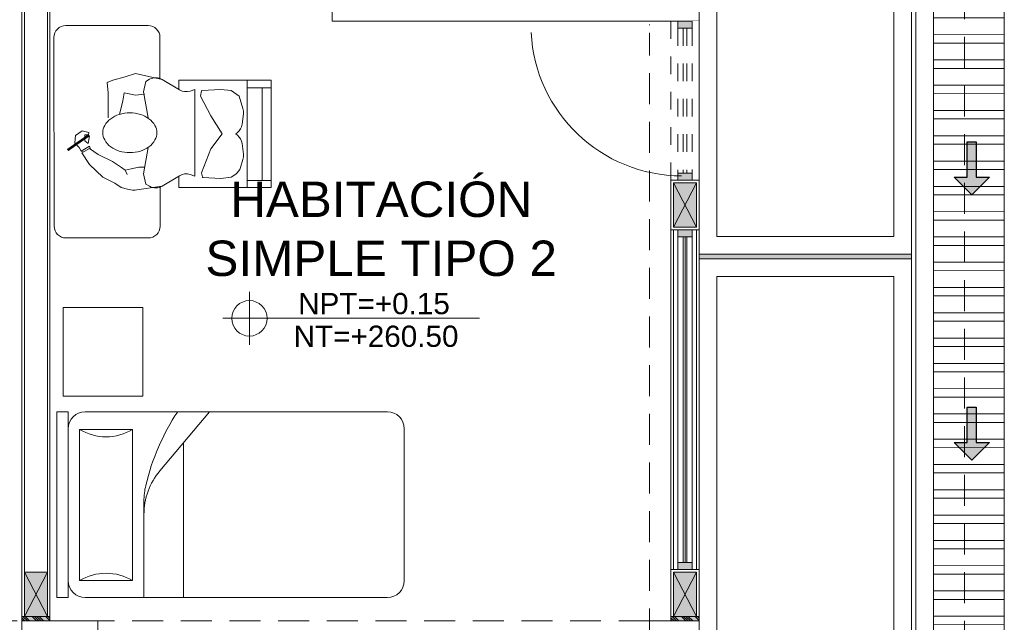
# Model space of a CAD drawing. Header units: millimetres. Extents: x -8931983 to 9630244, y 4 to 18563053.
# Tile 260 of 329: x 349152.67 to 349158.24, y 9282004.57 to 9282007.97. Entities that reach past the tile are written whole.
import ezdxf

# ---------------------------------------------------------------- set-up
doc = ezdxf.new("R2010")
doc.units = ezdxf.units.MM
doc.set_wipeout_variables(frame=1)
for name, pattern in [('01 nivel$0$HIDDEN2', [0.1875, 0.125, -0.0625]), ('CONTINUA', [0]), ('DASHED2', [0.375, 0.25, -0.125]), ('HIDDEN', [9.524999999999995, 6.349999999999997, -3.174999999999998])]:
    doc.linetypes.add(name, pattern=pattern)
for name, color, linetype, lineweight in [('.', 7, 'Continuous', 0), ('0_ CUNETAS', 151, 'Continuous', 5), ('0_PROYECCIONES 1', 1, 'DASHED2', 0), ('0_VANOS', 30, 'Continuous', 9), ('COLUMNETAS TOP', 253, 'Continuous', 0), ('CUNETAS', 5, 'Continuous', 0), ('G-ANNO-DIMS', 7, 'Continuous', 5), ('JUNTAS DE DILATACIÓN', 160, 'CONTINUA', 9), ('MURO', 133, 'Continuous', 15), ('Proyecciones 2', 251, 'HIDDEN', 5), ('TARRAJEO', 32, 'Continuous', 0), ('TEXTO AMBIENTES', 7, 'Continuous', 30), ('vereda', 254, 'Continuous', 5)]:
    doc.layers.add(name, color=color, linetype=linetype, lineweight=lineweight)
doc.layers.add('0_TEXTURA PISOS', color=252, linetype='Continuous', lineweight=0, true_color=0x8c8c8c)
doc.layers.add('LMOBILIARIO', color=252, linetype='Continuous', lineweight=5, true_color=0x898989)
doc.styles.add('Arial_1', font='arial.ttf', dxfattribs={"height": 0.15})

# ---------------------------------------------------------------- blocks, each defined once
blk = doc.blocks.new('*U3833')
at = {"layer": '.', "lineweight": 30}
h = blk.add_hatch(color=1, dxfattribs=at)
h.dxf.hatch_style = 1
h.paths.add_polyline_path([(-0.0249999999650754, -0.0500000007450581), (-0.0999999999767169, -0.0500000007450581), (0, -0.150000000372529), (0.1000000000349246, -0.0500000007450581), (0.0250000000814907, -0.0500000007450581), (0.0250000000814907, 0.1499999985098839), (-0.0249999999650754, 0.1499999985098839)])
at = {"layer": '0_ CUNETAS', "color": 1, "lineweight": 30}
blk.add_lwpolyline([(-0.099999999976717, -0.0500000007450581), (-0.0249999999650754, -0.0500000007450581), (-0.0249999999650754, 0.1499999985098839), (0.0250000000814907, 0.1499999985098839), (0.0250000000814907, -0.0500000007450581), (0.1000000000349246, -0.0500000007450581), (0, -0.150000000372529)], close=True, dxfattribs=at)
blk = doc.blocks.new('*U3824')
at = {"layer": '0_ CUNETAS', "color": 0, "linetype": 'ByBlock', "lineweight": -2, "transparency": 16777216}
for p in [(1.1e-15, 18), (1e-15, 16.5)]:
    blk.add_blockref('*U3833', p, dxfattribs=at)
blk = doc.blocks.new('red drenaje')
at = {"layer": '0_ CUNETAS', "lineweight": 0}
h = blk.add_hatch(dxfattribs=at)
h.set_pattern_fill('ANSI32', color=256, scale=0.015, angle=135)
h.set_pattern_definition([(180, (7.304970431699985, 111.0331056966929), (0, -0.142875), []), (180, (7.257345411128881, 111.080730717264), (0, -0.142875), [])])
h.paths.add_polyline_path([(7.204970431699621, 110.9230318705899), (6.804970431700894, 110.9230318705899), (6.804970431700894, 73.49303185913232), (7.204970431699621, 73.49303185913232)])
for p, q in [((6.704970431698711, 111.0230318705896), (6.70497043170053, 73.49303185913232, -8.3450686e-09)), ((6.804970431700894, 110.9230318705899), (6.804970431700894, 73.90310567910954)), ((7.204970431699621, 110.9230318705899), (7.204970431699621, 73.90310567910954))]:
    blk.add_line(p, q, dxfattribs=at)
blk.add_lwpolyline([(6.804970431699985, 110.9230318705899), (7.204970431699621, 110.9230318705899), (7.204970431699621, 73.49303185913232), (6.804970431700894, 73.49303185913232), (6.804970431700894, 110.9230318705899)], dxfattribs=at)
blk.add_blockref('*U3824', (7.020700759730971, 71.13073732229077), dxfattribs=at)
blk = doc.blocks.new('columnas 2do bloque')
at = {"layer": 'TARRAJEO'}
for points, elevation in [([(-3.829999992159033, -23.25000000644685), (-3.399999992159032, -23.25000000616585), (-3.399999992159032, -23.53000000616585), (-3.829999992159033, -23.53000000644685)], 2.6072939e-09), ([(-0.2800000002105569, -23.68000000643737), (-0.2799999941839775, -23.25000000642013), (5.8160226e-09, -23.25000000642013), (-2.105569e-10, -23.68000000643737)], 3.3896868e-09)]:
    blk.add_lwpolyline(points, close=True, dxfattribs=dict(at, elevation=elevation))
blk = doc.blocks.new('*U1060')
at = {"linetype": 'Continuous', "lineweight": 0, "true_color": 0xbebebe}
for points in [[(3037.252435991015, 1360.543106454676), (3037.212435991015, 1360.543106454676), (3037.212435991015, 1360.463106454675), (3037.252435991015, 1360.463106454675)], [(3039.132360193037, 1360.543106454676), (3039.092360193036, 1360.543106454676), (3039.092360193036, 1360.463106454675), (3039.132360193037, 1360.463106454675)]]:
    blk.add_hatch(color=9, dxfattribs=at).paths.add_polyline_path(points)
at = {"layer": '0_VANOS', "linetype": 'Continuous'}
for p, q in [((3037.252435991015, 1360.513106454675), (3039.092360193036, 1360.513106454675)), ((3037.252435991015, 1360.503106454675), (3039.092360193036, 1360.503106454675)), ((3037.252435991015, 1360.493106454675), (3039.092360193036, 1360.493106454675))]:
    blk.add_line(p, q, dxfattribs=at)
for points in [[(3037.212435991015, 1360.543106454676), (3037.212435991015, 1360.463106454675), (3037.252435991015, 1360.463106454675), (3037.252435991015, 1360.543106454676)], [(3037.252435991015, 1360.543106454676), (3039.092360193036, 1360.543106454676), (3039.092360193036, 1360.463106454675), (3037.252435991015, 1360.463106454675)], [(3039.092360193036, 1360.543106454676), (3039.092360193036, 1360.463106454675), (3039.132360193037, 1360.463106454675), (3039.132360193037, 1360.543106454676)]]:
    blk.add_lwpolyline(points, close=True, dxfattribs=at)
blk = doc.blocks.new('Cotas de elevación - M_Cota de elevación - Destino rellenado-517392-Nivel 1')
at = {"layer": 'G-ANNO-DIMS'}
for p, q in [((0, -0.0015), (0, 0.0015)), ((-0.0015, 0), (0.013, 0))]:
    blk.add_line(p, q, dxfattribs=at)
blk.add_circle((0, 0), 0.001, dxfattribs=at)
blk = doc.blocks.new('escritorio dormitorios')
at = {"layer": 'LMOBILIARIO', "linetype": 'ByBlock', "lineweight": 0}
for p, q in [((-0.6719566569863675, 0.4277131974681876, -11.93087791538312), (0.394994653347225, 0.4286747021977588, -80.12250241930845)), ((-0.7384933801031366, -0.1047885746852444, -80.12250241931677), (-0.7384933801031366, 0.3611764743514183, -80.12250241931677)), ((0.4615313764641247, 0.3621379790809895, -148.3141269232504), (0.4615313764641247, -0.1038270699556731, -148.3141269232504)), ((0.4010044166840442, -0.1700918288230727, -167.5125519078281), (0.1628920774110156, -0.1700918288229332, -167.5125519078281))]:
    blk.add_line(p, q, dxfattribs=at)
at = {"layer": 'LMOBILIARIO', "lineweight": 0}
for p, q in [((-0.3951270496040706, 0.1532118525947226), (-0.323329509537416, 0.228572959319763)), ((-0.323329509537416, 0.228572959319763), (-0.2575105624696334, 0.2716321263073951)), ((-0.2335659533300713, 0.2273609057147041), (-0.2670690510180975, 0.1783140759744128)), ((-0.2575105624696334, 0.2716321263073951), (-0.2335659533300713, 0.2273609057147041)), ((-0.253918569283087, 0.2632566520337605), (-0.2491332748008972, 0.2752198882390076)), ((-0.2491332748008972, 0.2752198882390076), (-0.2192040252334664, 0.2285548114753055)), ((-0.2192040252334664, 0.2285548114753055), (-0.2359585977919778, 0.2213792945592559)), ((-0.2670690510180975, 0.1783140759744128), (-0.3065507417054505, 0.0969653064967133)), ((-0.4298234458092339, 0.0838263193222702), (-0.3951270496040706, 0.1532118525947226)), ((-0.3065507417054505, 0.0969653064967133), (-0.3400538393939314, 0.0479184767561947)), ((-0.3556090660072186, 0.0263858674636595), (-0.3807409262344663, 0.0156225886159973)), ((-0.3400538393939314, 0.0479184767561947), (-0.3556090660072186, 0.0263858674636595)), ((-0.4454623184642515, -0.1834959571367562), (-0.4690877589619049, -0.0268372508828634)), ((-0.4466528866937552, -0.1120601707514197), (-0.4344691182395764, -0.0901404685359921)), ((-0.4344691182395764, -0.0901404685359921), (-0.3764582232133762, -0.0772556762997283)), ((-0.3764582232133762, -0.0772556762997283), (-0.2282081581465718, -0.1030252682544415)), ((0.0876289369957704, -0.0772556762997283), (-0.060621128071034, -0.1030252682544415)), ((0.1456398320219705, -0.0901404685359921), (0.0876289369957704, -0.0772556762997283)), ((0.1578236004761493, -0.1120601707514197), (0.1456398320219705, -0.0901404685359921)), ((-0.3869226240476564, -0.281012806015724), (-0.4454623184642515, -0.1834959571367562)), ((0.0980933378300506, -0.281012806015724), (0.1566330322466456, -0.1834959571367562)), ((-0.4538060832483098, -0.2769700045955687), (-0.4538060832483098, -0.7988042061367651)), ((-0.3893495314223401, -0.2769700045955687), (-0.4538060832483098, -0.2769700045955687)), ((0.1520854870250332, -0.2769700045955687), (0.100520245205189, -0.2769700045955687)), ((0.1520854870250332, -0.7988042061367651), (0.1520854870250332, -0.2769700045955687)), ((-0.3893495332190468, -0.3671635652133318), (-0.3804069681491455, -0.3403494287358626)), ((0.1005202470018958, -0.3671635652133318), (-0.3893495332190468, -0.3671635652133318)), ((-0.3893495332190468, -0.3671635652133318), (0.1005202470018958, -0.3671635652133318)), ((0.1005202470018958, -0.3671635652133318), (0.0915776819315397, -0.3403494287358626)), ((-0.396229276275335, -0.4131937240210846), (-0.4022408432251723, -0.5153387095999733)), ((-0.393979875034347, -0.4106089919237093), (-0.3700125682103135, -0.4058179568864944)), ((-0.3700125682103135, -0.4058179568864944), (-0.2346538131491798, -0.4573571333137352)), ((-0.0477298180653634, -0.4573571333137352), (0.061846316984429, -0.3993755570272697)), ((0.061846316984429, -0.3993755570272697), (0.0919523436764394, -0.4053937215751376)), ((0.0942017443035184, -0.4079784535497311), (0.1005202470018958, -0.5153387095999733)), ((-0.2346538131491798, -0.4573571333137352), (-0.1508602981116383, -0.521781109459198)), ((-0.1508602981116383, -0.521781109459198), (-0.0477298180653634, -0.4573571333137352)), ((-0.4022408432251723, -0.5153387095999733), (-0.3957951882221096, -0.573320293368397)), ((0.1005202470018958, -0.5153387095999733), (0.0940745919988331, -0.573320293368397)), ((-0.3957951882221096, -0.573320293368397), (-0.3775999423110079, -0.5987807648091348)), ((-0.1585240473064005, -0.6086647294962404), (-0.1508602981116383, -0.5990898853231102)), ((-0.143196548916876, -0.6086647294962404), (-0.1508602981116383, -0.5990898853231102)), ((0.0940745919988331, -0.573320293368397), (0.061846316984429, -0.6184170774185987)), ((-0.4538060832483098, -0.6635138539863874), (0.1520854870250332, -0.6635138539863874)), ((-0.4143083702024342, -0.6635138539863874), (-0.4143083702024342, -0.7988042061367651)), ((-0.3404979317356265, -0.6255116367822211), (-0.2944137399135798, -0.6396842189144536)), ((-0.2645745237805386, -0.6422877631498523), (-0.2054146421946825, -0.634896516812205)), ((-0.0371460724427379, -0.6422877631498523), (-0.096305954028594, -0.634896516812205)), ((0.061846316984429, -0.6184170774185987), (-0.0073068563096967, -0.6396842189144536)), ((0.1105779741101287, -0.6635138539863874), (0.1105779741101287, -0.7988042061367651)), ((-0.4143083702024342, -0.7472650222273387), (0.1105779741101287, -0.7472650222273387)), ((-0.4538060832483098, -0.7988042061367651), (0.1520854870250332, -0.7988042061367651))]:
    blk.add_line(p, q, dxfattribs=at)
at = {"layer": 'LMOBILIARIO', "lineweight": 0, "const_width": 0.0140192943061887}
blk.add_lwpolyline([(-0.1571195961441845, 0.2297280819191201), (-0.2425651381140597, 0.3520430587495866)], dxfattribs=at)
at = {"layer": 'LMOBILIARIO', "lineweight": 0}
for points in [[(-0.2491332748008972, 0.2752198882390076), (-0.2266272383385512, 0.2869100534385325), (-0.2005696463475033, 0.310062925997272), (-0.1600287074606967, 0.3064375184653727), (-0.1325128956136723, 0.2702492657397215), (-0.1433653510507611, 0.232620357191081), (-0.1556723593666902, 0.2333461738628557), (-0.1556760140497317, 0.2543325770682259), (-0.1889771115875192, 0.2550620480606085), (-0.2049003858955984, 0.2362494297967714), (-0.1621867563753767, 0.2275579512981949)], [(0.1566330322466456, -0.1834959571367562), (0.1907594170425, -0.032158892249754), (0.1714224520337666, 0.0258226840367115), (0.1520854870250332, 0.096689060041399), (0.1391941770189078, 0.1289010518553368), (0.0811832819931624, 0.1224586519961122), (0.0231723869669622, 0.1224586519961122), (-0.060621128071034, 0.1224586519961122)], [(-0.4298234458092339, 0.0838263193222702), (-0.4532489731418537, 0.0486647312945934), (-0.4638081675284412, 0.0134852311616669), (-0.4690877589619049, -0.0146583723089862), (-0.4690877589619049, -0.0304891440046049)], [(-0.0412841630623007, 0.0580346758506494), (0.0360636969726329, 0.0387074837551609), (0.0811832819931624, 0.0322650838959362), (0.068291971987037, -0.032158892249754), (0.0747376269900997, -0.0836980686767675)], [(-0.3556090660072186, 0.0263858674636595), (-0.3476571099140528, -0.0076224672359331), (-0.3388577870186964, -0.0515968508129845), (-0.3388577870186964, -0.0832584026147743)]]:
    blk.add_lwpolyline(points, dxfattribs=at)
blk.add_lwpolyline([(-0.2563615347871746, 0, 0.0740504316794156), (-0.2473756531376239, -0.060341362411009, 0.0848007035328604), (-0.2234530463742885, -0.10804206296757, 0.1063356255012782), (-0.1850926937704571, -0.1420183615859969, 0.1289554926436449), (-0.1440049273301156, -0.1527945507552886, 0.1289554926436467), (-0.1029171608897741, -0.1420183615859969, 0.1063356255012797), (-0.0645568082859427, -0.10804206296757, 0.0848007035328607), (-0.0406342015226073, -0.060341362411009, 0.0740504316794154), (-0.0316483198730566, 0, 0.0740504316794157), (-0.0406342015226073, 0.0603413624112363, 0.0848007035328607), (-0.0645568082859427, 0.10804206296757, 0.1063356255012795), (-0.1029171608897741, 0.1420183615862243, 0.1289554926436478), (-0.1440049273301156, 0.152794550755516, 0.1289554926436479), (-0.1850926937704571, 0.1420183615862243, 0.106335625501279), (-0.2234530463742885, 0.10804206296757, 0.0848007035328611), (-0.2473756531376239, 0.0603413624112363, 0.0740504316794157)], format="xyb", close=True, dxfattribs=at)
at = {"layer": 'LMOBILIARIO', "linetype": 'ByBlock', "lineweight": 0, "elevation": -80.12250241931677}
blk.add_lwpolyline([(-0.4512819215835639, -0.171325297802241), (-0.6719566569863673, -0.171325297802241, -0.4142135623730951), (-0.7384933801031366, -0.1047885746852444)], format="xyb", dxfattribs=at)
at = {"layer": 'LMOBILIARIO', "linetype": 'ByBlock', "lineweight": 0}
for centre, start, end in [((-0.6719566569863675, 0.3611764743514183, -11.93087791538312), 90, 180.0000000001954), ((0.3949946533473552, 0.3621379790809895, -80.12250241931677), 359.9999999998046, 90), ((0.3949946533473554, -0.1038270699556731, -148.3141269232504), 270, 0)]:
    blk.add_arc(centre, 0.0665367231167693, start, end, dxfattribs=at)
at = {"layer": 'LMOBILIARIO', "lineweight": 0}
for centre, radius, start, end in [((-0.384246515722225, -0.1467479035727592), 0.0713988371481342, 150.9331010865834, 210.9765361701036), ((0.0954172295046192, -0.1467479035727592), 0.0713988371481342, 329.0234638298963, 29.06689891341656), ((-0.4481384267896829, -0.317760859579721), 0.0713988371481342, 341.556360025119, 30.97653617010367), ((0.159309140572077, -0.317760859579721), 0.0713988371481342, 149.0234638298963, 198.4436399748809), ((-0.3934302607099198, -0.4133584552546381), 0.0028038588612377, 101.3043551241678, 176.6318409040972), ((0.0914027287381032, -0.4081431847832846), 0.0028038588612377, 3.3681590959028, 78.695632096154), ((0.0914027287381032, -0.4081431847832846), 0.0028038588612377, 3.3681590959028, 78.695632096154), ((-0.3195102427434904, -0.557267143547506), 0.0713988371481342, 215.5513769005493, 252.9054138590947), ((-0.2142661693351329, -0.5640484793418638), 0.0713988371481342, 277.1214509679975, 321.3260597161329), ((-0.0874544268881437, -0.5640484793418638), 0.0713988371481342, 218.6739402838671, 262.8785490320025), ((-0.2734260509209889, -0.571439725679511), 0.0713988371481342, 252.9054138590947, 277.1214509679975), ((-0.0282945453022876, -0.571439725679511), 0.0713988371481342, 262.8785490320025, 287.0945861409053)]:
    blk.add_arc(centre, radius, start, end, dxfattribs=at)
blk = doc.blocks.new('CAMA DE PLAZA Y MEDIA')
at = {"layer": 'LMOBILIARIO', "linetype": 'ByBlock', "lineweight": 0}
for p, q in [((-2.463999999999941, -0.4739999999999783), (-2.463999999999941, 0.5760000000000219)), ((-2.40000000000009, 0.5760000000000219), (-2.463999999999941, 0.5760000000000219)), ((-2.40000000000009, -0.4739999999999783), (-2.40000000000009, 0.5760000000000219)), ((-2.304000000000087, 0.5760000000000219), (-0.5960000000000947, 0.5760000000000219)), ((-1.971999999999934, 0.5760000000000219), (-1.971999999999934, 0.0311116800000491)), ((-1.747999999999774, 0.5760000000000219), (-1.747999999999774, -0.2980000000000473)), ((-2.035999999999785, 0.4800000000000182), (-2.335999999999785, 0.4800000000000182)), ((-2.335999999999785, -0.3739999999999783), (-2.335999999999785, 0.4800000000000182)), ((-2.035999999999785, -0.3739999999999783), (-2.035999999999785, 0.4800000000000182)), ((-0.5000000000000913, 0.4800000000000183), (-0.500000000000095, -0.3779999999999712)), ((-1.600487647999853, -0.4739999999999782), (-1.881704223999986, -0.1401147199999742)), ((-2.335999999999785, -0.3739999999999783), (-2.035999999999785, -0.3739999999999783)), ((-2.40000000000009, -0.4739999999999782), (-2.463999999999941, -0.4739999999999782)), ((-0.596000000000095, -0.4739999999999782), (-2.304000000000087, -0.4739999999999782))]:
    blk.add_line(p, q, dxfattribs=at)
for centre, radius, start, end in [((-2.304000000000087, 0.4800000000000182), 0.096, 90, 180), ((-0.596000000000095, 0.4800000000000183), 0.096, 0, 90), ((-2.18600000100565, 0.7300000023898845), 0.2915475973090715, 239.0362431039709, 300.963756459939), ((-1.58799999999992, 0.1072591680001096), 0.384, 180, 220.1059299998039), ((-1.58799999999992, 0.0311116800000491), 0.384, 180, 193.3927959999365), ((-0.6947586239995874, 0.2437930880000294), 1.30221216, 193.3927959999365, 213.4501019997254), ((-2.186000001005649, -0.6240000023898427), 0.2915475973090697, 59.03624354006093, 120.9637568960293), ((-2.304000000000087, -0.3779999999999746), 0.096, 180, 270), ((-0.596000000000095, -0.3779999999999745), 0.096, 270, 0)]:
    blk.add_arc(centre, radius, start, end, dxfattribs=at)
blk = doc.blocks.new('*U1569')
for points in [[(0, -0.04999999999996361), (0.040000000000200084, -0.04999999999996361), (0.040000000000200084, 0.010000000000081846), (0.025000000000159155, 0.010000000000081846), (0.025000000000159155, 0.050000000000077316), (0, 0.050000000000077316)], [(0.8999999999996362, -0.0500000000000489), (0.8599999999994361, -0.0500000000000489), (0.8599999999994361, 0.00999999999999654), (0.874999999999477, 0.00999999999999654), (0.874999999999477, 0.04999999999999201), (0.8999999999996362, 0.04999999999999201)]]:
    blk.add_wipeout(points)
blk.add_wipeout([(0.024999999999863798, 0.04999999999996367), (0.024999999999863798, 0.8999999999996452), (0.06499999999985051, 0.8999999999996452), (0.06499999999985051, 0.049999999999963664)])
blk.add_arc((0.0215447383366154, 0.0476485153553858), 0.8534585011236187, 0.1578639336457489, 87.08142791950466)
blk = doc.blocks.new('*U1074')
at = {"linetype": 'Continuous', "true_color": 0xbebebe}
for points in [[(3032.131410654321, 1351.188780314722), (3032.131410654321, 1351.268780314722), (3032.171410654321, 1351.268780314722), (3032.171410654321, 1351.188780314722)], [(3032.99141065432, 1351.188780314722), (3032.99141065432, 1351.268780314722), (3033.03141065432, 1351.268780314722), (3033.03141065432, 1351.188780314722)]]:
    blk.add_hatch(color=9, dxfattribs=at).paths.add_polyline_path(points)
at = {"layer": '0_VANOS', "linetype": 'Continuous'}
for p, q in [((3032.131410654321, 1351.268780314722), (3032.171410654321, 1351.268780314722)), ((3032.131410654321, 1351.268780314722), (3032.131410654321, 1351.188780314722)), ((3032.171410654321, 1351.268780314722), (3032.171410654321, 1351.188780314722)), ((3032.99141065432, 1351.188780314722), (3032.99141065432, 1351.268780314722)), ((3032.99141065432, 1351.268780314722), (3033.03141065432, 1351.268780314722)), ((3033.03141065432, 1351.268780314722), (3033.03141065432, 1351.188780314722)), ((3032.171410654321, 1351.188780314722), (3032.131410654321, 1351.188780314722)), ((3033.03141065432, 1351.188780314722), (3032.99141065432, 1351.188780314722))]:
    blk.add_line(p, q, dxfattribs=at)
at = {"layer": '0_VANOS', "linetype": '01 nivel$0$HIDDEN2', "ltscale": 0.5}
for p, q in [((3032.170780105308, 1351.268780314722), (3032.990780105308, 1351.268780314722)), ((3032.171410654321, 1351.238780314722), (3032.99141065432, 1351.238780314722)), ((3032.171410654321, 1351.218780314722), (3032.99141065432, 1351.218780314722)), ((3032.171410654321, 1351.188780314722), (3032.99141065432, 1351.188780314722))]:
    blk.add_line(p, q, dxfattribs=at)
at = {"layer": '0_VANOS', "linetype": '01 nivel$0$HIDDEN2'}
blk.add_line((3032.99141065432, 1351.268780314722), (3033.03141065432, 1351.268780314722), dxfattribs=at)
blk = doc.blocks.new('BLOQUE EDF 07 PG')
at = {"layer": '.', "true_color": 0xadddf7, "transparency": 33554572}
h = blk.add_hatch(color=141, dxfattribs=at)
h.dxf.hatch_style = 1
h.paths.add_polyline_path([(-3.830030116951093, -23.24996172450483), (-3.830030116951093, -23.2249617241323), (-3.670030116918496, -23.2249617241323), (-3.670030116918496, -23.24996172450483)])
h = blk.add_hatch(color=141, dxfattribs=at)
h.dxf.hatch_style = 1
h.paths.add_polyline_path([(-0.1599999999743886, -23.25000000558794), (-0.1599999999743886, -23.22500000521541), (0, -23.22500000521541), (0, -23.25000000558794)])
at = {"layer": 'COLUMNETAS TOP', "true_color": 0xc0c0c0}
for points in [[(-0.014999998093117, -21.02500075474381), (-0.014999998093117, -20.77500075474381), (-0.1449999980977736, -20.77500075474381), (-0.1449999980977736, -21.02500075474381)], [(-3.815030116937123, -23.2249617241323), (-3.815030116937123, -22.9749617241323), (-3.685030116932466, -22.9749617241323), (-3.685030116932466, -23.2249617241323)], [(-0.0149999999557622, -23.22500000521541), (-0.0149999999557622, -22.97500000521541), (-0.1449999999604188, -22.97500000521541), (-0.1449999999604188, -23.22500000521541)]]:
    blk.add_hatch(color=9, dxfattribs=at).paths.add_polyline_path(points)
at = {"layer": 'JUNTAS DE DILATACIÓN'}
h = blk.add_hatch(dxfattribs=at)
h.set_pattern_fill('ANSI34', color=256, scale=0.0029, angle=90.09396363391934)
h.set_pattern_definition([(135.0939636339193, (1529.311864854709, -5610.1958312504), (-0.0389999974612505, -0.0391281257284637), []), (135.0939636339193, (1529.311843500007, -5610.182809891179), (-0.0389999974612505, -0.0391281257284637), []), (135.0939636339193, (1529.311822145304, -5610.169788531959), (-0.0389999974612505, -0.0391281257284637), []), (135.0939636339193, (1529.311800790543, -5610.156767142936), (-0.0389999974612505, -0.0391281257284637), [])])
h.paths.add_polyline_path([(-3.830030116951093, -23.24996172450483), (-3.830030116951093, -23.2249617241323), (-3.670030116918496, -23.2249617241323), (-3.670030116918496, -23.24996172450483)])
h = blk.add_hatch(dxfattribs=at)
h.set_pattern_fill('ANSI34', color=256, scale=0.0029, angle=90.09396363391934)
h.set_pattern_definition([(135.0939636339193, (1532.981894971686, -5610.195869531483), (-0.0389999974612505, -0.0391281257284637), []), (135.0939636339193, (1532.981873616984, -5610.182848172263), (-0.0389999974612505, -0.0391281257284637), []), (135.0939636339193, (1532.981852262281, -5610.16982681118), (-0.0389999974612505, -0.0391281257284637), []), (135.0939636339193, (1532.981830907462, -5610.156805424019), (-0.0389999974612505, -0.0391281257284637), [])])
h.paths.add_polyline_path([(-0.1599999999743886, -23.25000000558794), (-0.1599999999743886, -23.22500000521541), (0, -23.22500000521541), (0, -23.25000000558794)])
at = {"layer": '0_PROYECCIONES 1', "ltscale": 0.7}
for points in [[(-12.32999999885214, 1.500000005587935), (1.500000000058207, 1.500000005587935), (1.500000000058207, -36.63000001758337), (-12.32999999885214, -36.63000001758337)], [(-1.16415322e-08, -0.6299999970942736), (-0.2800000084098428, -0.6299999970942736), (-0.2799999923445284, -34.50000001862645), (4.4237822e-09, -34.50000001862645)]]:
    blk.add_lwpolyline(points, close=True, dxfattribs=at)
at = {"layer": '0_PROYECCIONES 1', "ltscale": 0.7, "elevation": 4.2375632e-09}
blk.add_lwpolyline([(-0.2800301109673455, -23.53000000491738), (-0.2800301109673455, -23.25000000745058), (-10.55003010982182, -23.25000000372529), (-10.55003010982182, -23.53000000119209)], close=True, dxfattribs=at)
at = {"layer": 'COLUMNETAS TOP'}
for p, q in [((-0.014999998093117, -20.77500075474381), (-0.1449999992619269, -21.02500075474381)), ((-0.014999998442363, -21.02500075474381), (-0.1449999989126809, -20.77500075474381)), ((-3.815030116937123, -22.9749617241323, -705.4831780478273), (-3.685030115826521, -23.2249617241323, -705.4831780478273)), ((-3.815030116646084, -23.2249617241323, -705.4831780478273), (-3.685030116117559, -22.9749617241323, -705.4831780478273)), ((-0.0149999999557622, -22.97500000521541, 5.019956e-09), (-0.145000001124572, -23.22500000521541, 5.019956e-09)), ((-0.0150000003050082, -23.22500000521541, 5.019956e-09), (-0.145000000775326, -22.97500000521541, 5.019956e-09))]:
    blk.add_line(p, q, dxfattribs=at)
blk.add_lwpolyline([(-0.014999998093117, -21.02500075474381), (-0.014999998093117, -20.77500075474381), (-0.1449999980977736, -20.77500075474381), (-0.1449999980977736, -21.02500075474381)], close=True, dxfattribs=at)
for points, elevation in [([(-3.815030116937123, -23.2249617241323), (-3.815030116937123, -22.9749617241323), (-3.685030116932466, -22.9749617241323), (-3.685030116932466, -23.2249617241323)], -705.4831780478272), ([(-0.0149999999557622, -23.22500000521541), (-0.0149999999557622, -22.97500000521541), (-0.1449999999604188, -22.97500000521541), (-0.1449999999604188, -23.22500000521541)], 5.019956e-09)]:
    blk.add_lwpolyline(points, close=True, dxfattribs=dict(at, elevation=elevation))
at = {"layer": 'JUNTAS DE DILATACIÓN'}
for points, elevation in [([(-3.830030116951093, -23.24996172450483), (-3.830030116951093, -23.2249617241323), (-3.670030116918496, -23.2249617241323), (-3.670030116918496, -23.24996172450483)], -705.4831780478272), ([(-0.1599999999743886, -23.25000000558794), (-0.1599999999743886, -23.22500000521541), (0, -23.22500000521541), (0, -23.25000000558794)], 5.019956e-09)]:
    blk.add_lwpolyline(points, close=True, dxfattribs=dict(at, elevation=elevation))
at = {"layer": 'LMOBILIARIO', "lineweight": 0, "elevation": -705.4664041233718}
blk.add_lwpolyline([(-3.595792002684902, -21.9801057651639), (-3.144792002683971, -21.9801057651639), (-3.144792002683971, -21.47910576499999), (-3.595792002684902, -21.47910576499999)], close=True, dxfattribs=at)
at = {"layer": 'MURO'}
for p, q in [((-3.815000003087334, -18.00500000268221, -20.54863759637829), (-3.815000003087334, -22.9749617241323, -20.54863759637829)), ((-3.68500000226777, -18.00500000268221, -20.54863759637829), (-3.685034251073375, -22.9749617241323, -20.54863759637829)), ((-0.1450004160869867, -22.96000000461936, -20.54863759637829), (-0.1449775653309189, -21.04007580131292, -20.54863759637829)), ((-0.0149999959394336, -22.96000000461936, -20.54863759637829), (-0.0149999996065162, -21.04007580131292, -20.54863759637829))]:
    blk.add_line(p, q, dxfattribs=at)
at = {"layer": 'TARRAJEO'}
for p, q in [((-3.83000000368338, -23.25000000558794, -20.54863759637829), (-3.83000000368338, -17.73000000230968, -20.54863759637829)), ((-3.670000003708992, -23.25000000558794, -20.54863759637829), (-3.670000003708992, -17.73000000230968, -20.54863759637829)), ((-1.8626451e-09, -19.85999999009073, -20.54863759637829), (-2.8521754e-09, -18.02000000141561, -20.54863759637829)), ((-2.07499995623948, -19.69999998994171, -20.54863759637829), (-2.074998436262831, -19.85999999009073, -20.54863759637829)), ((-2.074998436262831, -19.85999999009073, -20.54863759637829), (4.59840521e-08, -19.85999999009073, -20.54863759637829)), ((-0.1599999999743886, -22.96000000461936, 5.019956e-09), (-0.1599698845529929, -20.87003828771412, -20.54863759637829)), ((1.9208528e-09, -22.96000000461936, 5.019956e-09), (0, -20.87003828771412, -20.54863759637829))]:
    blk.add_line(p, q, dxfattribs=at)
blk.add_lwpolyline([(1.8626451e-09, -21.04007580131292), (2.1536835e-09, -20.76000075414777), (-0.1599999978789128, -20.76000075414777), (-0.1599999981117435, -21.04007580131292)], close=True, dxfattribs=at)
at = {"layer": 'TARRAJEO', "elevation": 5.019956e-09}
blk.add_lwpolyline([(0, -23.22500000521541), (0, -22.96000000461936), (-0.1599999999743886, -22.96000000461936), (-0.1599999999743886, -23.22500000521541)], close=True, dxfattribs=at)
at = {"layer": '0_VANOS', "rotation": 270}
blk.add_blockref('*U1060', (-1360.583106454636, 3016.172360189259, 705.4831780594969), dxfattribs=at)
at = {"layer": 'LMOBILIARIO', "rotation": 89.99999999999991}
blk.add_blockref('escritorio dormitorios', (-3.21873809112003, -20.34715023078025, 61.6045773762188), dxfattribs=at)
at = {"layer": 'LMOBILIARIO', "xscale": -1, "rotation": 180}
blk.add_blockref('CAMA DE PLAZA Y MEDIA', (-1.166851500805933, -22.54178059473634, 8.3446139e-09), dxfattribs=at)
at = {"layer": 'MURO'}
blk.add_blockref('columnas 2do bloque', (0, 0, 1.6302693e-09), dxfattribs=at)
at = {"layer": 'TEXTO AMBIENTES', "xscale": 99.99999999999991, "yscale": 99.99999999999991, "zscale": 99.99999999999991}
blk.add_blockref('Cotas de elevación - M_Cota de elevación - Destino rellenado-517392-Nivel 1', (-2.542489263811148, -21.53990710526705, -20.54863759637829), dxfattribs=at)
at = {"layer": 'TEXTO AMBIENTES', "insert": (-2.972512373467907, -20.76724808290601, -20.54863759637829), "char_height": 0.2, "width": 2.349898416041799, "attachment_point": 1, "style": 'Arial_1'}
blk.add_mtext('\\pxqc;HABITACIÓN SIMPLE TIPO 2', dxfattribs=at)
at = {"layer": 'TEXTO AMBIENTES', "char_height": 0.12, "width": 0.9021418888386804, "attachment_point": 1, "line_spacing_factor": 0.9417779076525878, "style": 'Arial_1'}
for s, insert in [('NPT=+0.15', (-2.266769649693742, -21.39651083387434, -20.54863759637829)), ('NT=+260.50', (-2.292591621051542, -21.58113205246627, -20.54863759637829))]:
    blk.add_mtext(s, dxfattribs=dict(at, insert=insert))
at = {"layer": '0_VANOS', "xscale": -1, "rotation": 90}
blk.add_blockref('*U1569', (-0.0499999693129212, -19.85999999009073, -20.54863759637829), dxfattribs=at)
at = {"layer": 'Proyecciones 2', "linetype": 'DASHED2', "ltscale": 0.3, "elevation": -20.54863759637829}
blk.add_lwpolyline([(-0.1599983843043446, -20.76000075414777), (-0.1599998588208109, -19.85999999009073), (3.14321369e-08, -19.85999999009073), (2.1536835e-09, -20.76000075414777)], close=True, dxfattribs=at)
at = {"rotation": 270}
blk.add_blockref('*U1074', (-1351.308780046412, 3012.271410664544, -705.4664041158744), dxfattribs=at)
blk = doc.blocks.new('JUNTA VEREDA')
at = {"layer": '.', "true_color": 0x939598}
h = blk.add_hatch(dxfattribs=at)
h.set_pattern_fill('ANGLE', color=252)
h.set_pattern_definition([(0, (0, 0), (0, 6.985), [5.08, -1.905]), (90, (0, 0), (-6.985, 4e-16), [5.08, -1.905])])
h.paths.add_polyline_path([(-0.01331989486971, 1.200000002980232), (0.0120801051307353, 1.200000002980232), (0.0120801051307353, 0), (-0.01331989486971, 0)])
h = blk.add_hatch(color=252, dxfattribs=at)
h.dxf.hatch_style = 1
h.paths.add_polyline_path([(0.0120801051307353, 1.200000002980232), (-0.01331989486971, 1.200000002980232), (-0.01331989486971, 0), (0.0120801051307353, 0)])
at = {"layer": '0_TEXTURA PISOS'}
h = blk.add_hatch(dxfattribs=at)
h.set_pattern_fill('ANGLE', color=256)
h.set_pattern_definition([(0, (-5477.766061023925, -1210.968031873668), (0, 6.985), [5.08, -1.905]), (90, (-5477.766061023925, -1210.968031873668), (-6.985, 4e-16), [5.08, -1.905])])
h.paths.add_polyline_path([(-0.01331989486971, 1.200000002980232), (0.0120801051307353, 1.200000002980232), (0.0120801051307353, 0), (-0.01331989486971, 0)])
at = {"layer": 'vereda'}
blk.add_lwpolyline([(-0.01331989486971, 1.200000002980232), (0.0120801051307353, 1.200000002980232), (0.0120801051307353, 0), (-0.01331989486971, 0)], close=True, dxfattribs=at)
blk = doc.blocks.new('VERDA EDF 07 PGG')
at = {"layer": 'vereda', "elevation": -20.54863760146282}
blk.add_lwpolyline([(-13.23003001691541, 7.4505806e-09), (-13.23003001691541, -37.53000001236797), (-3.0018039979e-05, -37.53000001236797), (-3.0018039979e-05, 7.4505806e-09)], close=True, dxfattribs=at)
at = {"layer": 'vereda'}
for points in [[(0, -22.37780005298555), (0, -19.37780005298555), (-1.200000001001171, -19.37780005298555), (-1.200000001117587, -22.37780005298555)], [(-0.099999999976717, -22.27780005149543), (-0.099999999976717, -19.47780005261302), (-1.100000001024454, -19.47780005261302), (-1.100000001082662, -22.27780005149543)], [(0, -25.40320006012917), (0, -22.40320006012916), (-1.200000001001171, -22.40320006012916), (-1.200000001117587, -25.40320006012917)], [(-0.099999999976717, -25.3032000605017), (-0.099999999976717, -22.50320005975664), (-1.100000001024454, -22.50320005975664), (-1.100000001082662, -25.3032000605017)]]:
    blk.add_lwpolyline(points, close=True, dxfattribs=at)
at = {"layer": 'vereda', "rotation": 90}
blk.add_blockref('JUNTA VEREDA', (1.8626451e-09, -22.38988016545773), dxfattribs=at)

msp = doc.modelspace()

# ---------------------------------------------------------------- block references
at = {"lineweight": 5}
msp.add_blockref('BLOQUE EDF 07 PG', (349156.5146963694, 9282027.82441095, -3.2605385e-09), dxfattribs=at)

# ---------------------------------------------------------------- next in the draw order: block references
msp.add_blockref('VERDA EDF 07 PGG', (349157.7146963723, 9282029.024410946, -3.2605385e-09), dxfattribs=at)
at = {"layer": 'CUNETAS', "color": 84, "lineweight": 30}
msp.add_blockref('red drenaje', (349151.0346959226, 9281918.001386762), dxfattribs=at)

doc.saveas('drawing.dxf')
